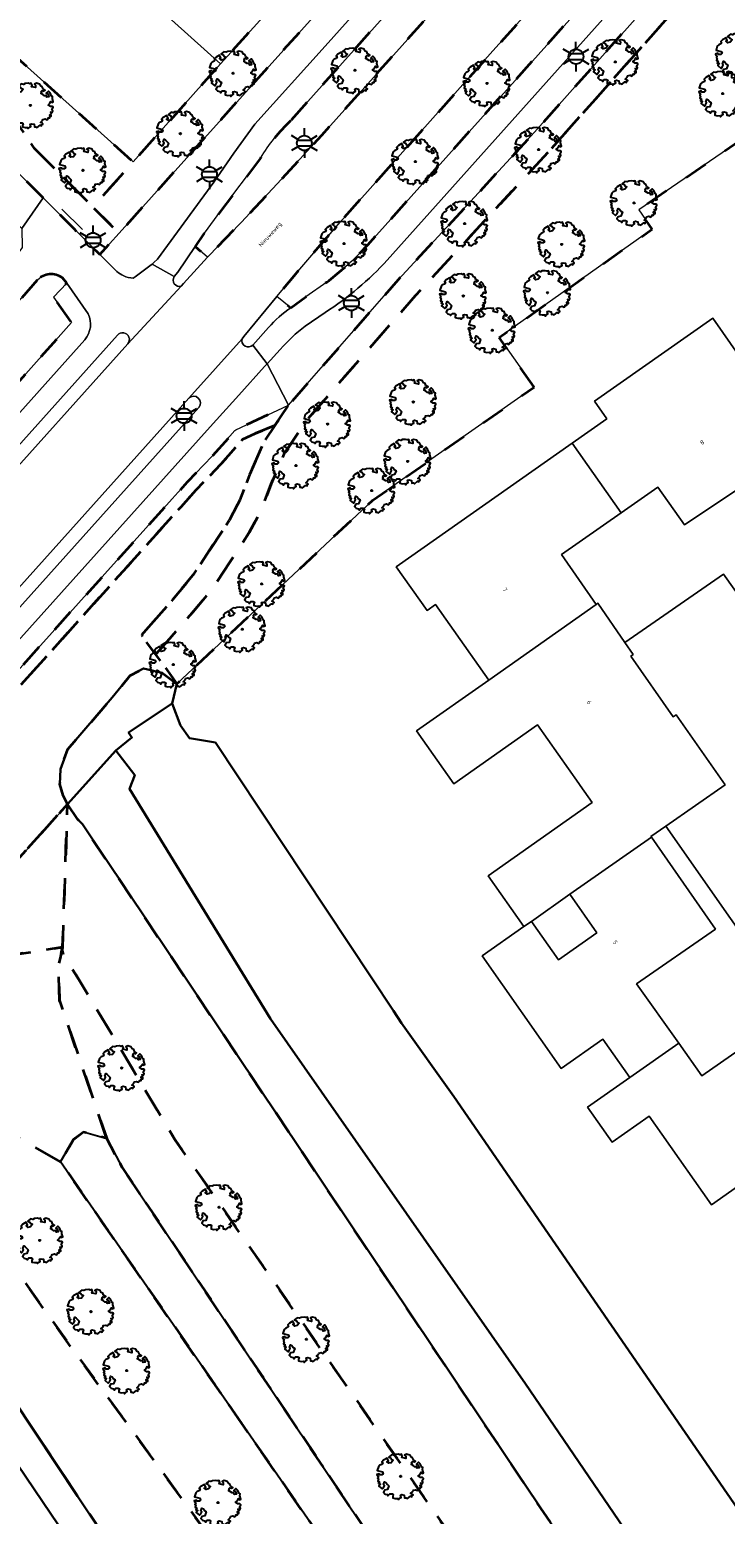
# Model space of a CAD drawing. Extents: x 105780 to 185197, y 477999 to 525027.
# Tile 306 of 562: x 107548 to 107607, y 479023 to 479149. Entities that reach past the tile are written whole.
import ezdxf
from ezdxf.enums import TextEntityAlignment as Align

# ---------------------------------------------------------------- set-up
doc = ezdxf.new("R2010")
doc.units = 0
doc.linetypes.add('XX-HIDDEN', pattern=[4, 2, -2])
for name, color, linetype, lineweight in [('B-GV-GR-BOOM-S', 252, 'Continuous', 25), ('B-GV-GR-MATERIAALGRENS-G', 252, 'XX-HIDDEN', 35), ('B-RO-IE-MEUBILAIR_WEGMEUBILAIR-S', 252, 'Continuous', 25), ('B-RO-IE-TERREINAFSCHEIDING_KUNSTMATIG_HEKWERK-G', 252, 'IE-TERREINAFSCHEIDING-KUNSTMATIG', 18), ('B-WE-GW-WATERGANG_SLOOT_INSTEEK-G', 252, 'Continuous', 30), ('B-XX-KG-KADASTRAAL_BEBOUWING-G', 252, 'Continuous', 20), ('B1-WE-GW-TALUD_KRUIN-G', 252, 'Continuous', 25), ('B1-WE-OG-BEBOUWING-T18', 7, 'Continuous', 18), ('B1-WE-OG-TERREIN_ERF-GV', 252, 'Continuous', 18), ('B1-WE-OG-TOPOGRAFIE-T18', 10, 'Continuous', 18), ('B1-WE-VH-VERHARDING_ASFALT-GV', 252, 'Continuous', 18), ('B1-WE-VH-VERHARDING_BETONSTRAATSTEEN-GV', 252, 'Continuous', 18), ('B1-WE-VH-VERHARDING_TEGEL-GV', 252, 'Continuous', 18)]:
    doc.layers.add(name, color=color, linetype=linetype, lineweight=lineweight)
doc.styles.add('NLCS-ISO', font='NLCS-ISO.ttf')
doc.styles.add('NLCS-ISO-M200-T18', font='NLCS-ISO.ttf', dxfattribs={"height": 0.36})
doc.linetypes.add('IE-TERREINAFSCHEIDING-KUNSTMATIG', pattern='A,4,[82,NLCS.SHX,S=0.75,R=90,X=0,Y=0],4,-2', length=10)

# ---------------------------------------------------------------- blocks, each defined once
blk = doc.blocks.new('B-SIE-WEG_LICHTMAST-SO')
at = {"ltscale": 0.1}
for p, q in [((0, 1.27), (0, 2.53)), ((-1.1, 0.63), (-2.19, 1.27)), ((1.1, 0.63), (2.19, 1.27)), ((-1.1, -0.63), (-2.19, -1.27)), ((0, -1.27), (0, -2.53)), ((1.1, -0.63), (2.19, -1.27))]:
    blk.add_line(p, q, dxfattribs=at)
at = {"flags": 128}
for points in [[(-1.16, 0.5), (1.16, 0.5)], [(-1.16, -0.5), (1.16, -0.5)]]:
    blk.add_lwpolyline(points, dxfattribs=at)
at = {"ltscale": 0.1}
blk.add_circle((0, 0), 1.27, dxfattribs=at)
at = {"style": 'NLCS-ISO'}
blk.add_attdef('TYPE', text='', height=1.8, dxfattribs=at).set_placement((0, 2.53), align=Align.BOTTOM_CENTER)
blk = doc.blocks.new('B-SGR-BOOM_06')
at = {"linetype": 'Continuous', "flags": 128}
blk.add_lwpolyline([(1.08, 1.41), (1.01, 1.58), (0.88, 1.63), (0.78, 1.81), (0.51, 1.88), (0.34, 1.81), (0.44, 1.71), (0.43, 1.52), (0.09, 1.59), (0.14, 1.73), (0.07, 1.88), (-0.06, 1.84), (-0.19, 1.88), (-0.46, 1.86), (-0.6, 1.79), (-0.78, 1.83), (-1.02, 1.64), (-0.85, 1.56), (-0.8, 1.46), (-0.63, 1.37), (-0.8, 1.16), (-1.02, 1.11), (-1.17, 1.24), (-1.05, 1.29), (-1.15, 1.54), (-1.45, 1.37), (-1.6, 1.21), (-1.52, 1.14), (-1.6, 1.01), (-1.77, 0.94), (-1.89, 0.82), (-2, 0.49), (-1.55, 0.37), (-1.48, 0.22), (-1.6, 0.12), (-1.8, 0.12), (-1.84, 0.22), (-2.04, 0.15), (-1.9, -0.07), (-1.97, -0.15), (-1.89, -0.22), (-1.95, -0.4), (-1.81, -0.47), (-1.89, -0.62), (-1.77, -0.64), (-1.72, -0.68), (-1.85, -0.84), (-1.57, -1.07), (-1.47, -0.97), (-1.38, -0.79), (-1.45, -0.7), (-1.37, -0.47), (-1.25, -0.54), (-1.12, -0.7), (-1, -0.8), (-1.12, -1.12), (-1.37, -1.17), (-1.47, -1.36), (-1.33, -1.51), (-1.13, -1.56), (-1.11, -1.61), (-1.08, -1.66), (-0.93, -1.49), (-0.73, -1.49), (-0.63, -1.56), (-0.68, -1.71), (-0.68, -1.84), (-0.46, -1.89), (-0.24, -1.88), (-0.19, -1.98), (-0.09, -1.86), (0.04, -1.79), (-0.02, -1.6), (0.11, -1.56), (0.31, -1.61), (0.34, -1.84), (0.46, -1.83), (0.58, -1.89), (0.83, -1.69), (0.95, -1.74), (0.93, -1.66), (1.06, -1.59), (0.96, -1.49), (0.85, -1.46), (1.03, -1.29), (1.05, -1.19), (1.26, -1.14), (1.42, -1.22), (1.51, -1.12), (1.51, -1.05), (1.65, -1.05), (1.65, -0.95), (1.78, -0.91), (1.78, -0.82), (1.63, -0.82), (1.82, -0.64), (1.7, -0.57), (1.85, -0.62), (1.9, -0.5), (1.82, -0.37), (1.93, -0.18), (1.87, -0.1), (1.7, -0.1), (1.5, 0.03), (1.63, 0.12), (1.75, 0.34), (1.82, 0.24), (1.95, 0.29), (1.87, 0.57), (1.88, 0.75), (1.8, 0.79), (1.67, 1.06), (1.53, 1.21), (1.35, 1.04), (1.47, 0.97), (1.57, 0.72), (1.41, 0.69), (1.33, 0.85), (1.2, 0.82), (1.06, 0.92), (0.9, 1.01), (0.98, 1.07), (0.93, 1.17), (1.01, 1.27), (1.15, 1.22), (1.26, 1.29)], close=True, dxfattribs=at)
blk.add_circle((0, 0), 0.06)
at = {"style": 'NLCS-ISO'}
blk.add_attdef('SOORT', text='', height=0.3, dxfattribs=at).set_placement((0, -0.36), align=Align.TOP_CENTER)

msp = doc.modelspace()

# ---------------------------------------------------------------- linework, layer by layer
at = {"layer": 'B-GV-GR-MATERIAALGRENS-G', "flags": 128}
for points in [[(107627.711, 479205.451), (107602.95, 479177.653), (107572.298, 479143.459), (107570.34, 479141.259)], [(107637.823, 479198.669), (107635.569, 479200.767), (107632.586, 479197.436), (107616.252, 479179.196), (107604.17, 479165.722), (107587.348, 479146.955), (107579.896, 479138.616), (107574.553, 479132.635), (107570.616, 479128.047), (107569.18, 479126.299), (107570.364, 479125.35), (107571.648, 479126.264), (107573.433, 479127.536)], [(107576.217, 479129.97), (107576.915, 479130.69), (107604.691, 479161.74), (107637.823, 479198.669)], [(107567.786, 479138.097), (107564.422, 479133.597), (107563.005, 479131.702), (107562.221, 479130.551), (107563.273, 479129.651), (107566.141, 479132.617), (107569.578, 479136.29), (107572.993, 479140.037), (107590.827, 479159.966), (107605.537, 479176.349)], [(107548.773, 479127.691), (107532.919, 479109.552), (107536.1, 479106.586), (107551.706, 479124.087), (107550.166, 479126.256), (107551.294, 479127.453)], [(107551.294, 479127.453), (107550.926, 479127.881)], [(107569.015, 479115.333), (107570.172, 479117.042), (107565.674, 479114.962), (107565.607, 479114.886), (107563.678, 479112.695), (107561.539, 479110.482), (107560.275, 479109.067), (107529.337, 479074.652), (107527.584, 479072.565), (107514.624, 479055.789), (107513.783, 479054.651), (107511.315, 479050.349)], [(107551.353, 479083.075), (107550.997, 479083.82), (107550.71, 479084.788), (107550.758, 479086.047), (107551.376, 479087.752), (107555.156, 479092.162), (107556.681, 479094.033), (107557.824, 479094.639), (107559.403, 479094.253), (107560.655, 479093.318), (107558.877, 479095.832), (107557.649, 479097.471), (107557.836, 479097.677), (107560.285, 479100.466), (107562.167, 479102.733), (107565.106, 479107.22), (107566.045, 479108.981), (107566.847, 479111.11), (107568.124, 479114.016), (107569.015, 479115.333), (107567.328, 479114.625), (107566.285, 479114.143), (107564.413, 479112.017), (107562.271, 479109.8), (107561.02, 479108.4), (107530.092, 479073.996), (107528.363, 479071.937), (107515.422, 479055.186), (107514.621, 479054.102), (107512.182, 479049.851)], [(107512.182, 479049.851), (107514.621, 479054.102), (107515.422, 479055.186), (107528.363, 479071.937), (107530.092, 479073.996), (107561.02, 479108.4), (107562.271, 479109.8), (107564.413, 479112.017), (107566.285, 479114.143), (107567.328, 479114.625), (107569.015, 479115.333)], [(107511.255, 479047.412), (107511.117, 479046.228), (107512.68, 479047), (107517.786, 479045.569), (107523.188, 479051.272), (107526.507, 479054.403), (107526.008, 479054.823), (107551.353, 479083.075)]]:
    msp.add_lwpolyline(points, dxfattribs=at)
for points in [[(107586.791, 479166.293), (107599.567, 479180.587), (107597.528, 479182.747), (107565.281, 479147.119), (107564.376, 479146.119), (107556.937, 479137.758), (107553.517, 479133.92), (107555.751, 479131.696)], [(107592.596, 479138.944), (107603.721, 479151.476), (107614.661, 479163.484), (107612.406, 479163.978), (107602.234, 479152.813), (107591.114, 479140.287), (107579.503, 479127.734), (107570.172, 479117.042), (107569.015, 479115.333), (107568.124, 479114.016), (107566.847, 479111.11), (107566.045, 479108.981), (107565.106, 479107.22), (107562.167, 479102.733), (107560.285, 479100.466), (107557.836, 479097.677), (107557.649, 479097.471), (107558.877, 479095.832), (107561.806, 479099.167), (107563.774, 479101.538), (107566.832, 479106.206), (107567.871, 479108.155), (107568.704, 479110.365), (107569.87, 479113.026), (107571.745, 479115.8), (107580.991, 479126.398)], [(107591.072, 479118.584), (107588.11, 479122.818), (107601.127, 479132.05), (107599.99, 479133.696), (107626.848, 479152.072), (107641.192, 479131.44), (107641.416, 479131.594), (107651.401, 479129.569), (107650.085, 479123.824), (107658.105, 479122.336), (107658.223, 479122.309), (107657.681, 479129.811), (107657.537, 479131.006), (107656.223, 479141.942), (107655.63, 479147.529), (107655.173, 479153.487), (107647.777, 479155.644), (107623.076, 479161.639), (107614.661, 479163.484), (107603.721, 479151.476), (107592.596, 479138.944), (107580.991, 479126.398), (107571.745, 479115.8), (107569.87, 479113.026), (107568.704, 479110.365), (107567.871, 479108.155), (107566.832, 479106.206), (107563.774, 479101.538), (107561.806, 479099.167), (107558.877, 479095.832), (107560.655, 479093.318), (107577.347, 479108.949)], [(107537.51, 479161.866), (107533.778, 479161.888), (107533.244, 479161.294), (107548.538, 479138.911), (107553.517, 479133.92), (107556.937, 479137.758), (107540.862, 479152.179), (107544.156, 479155.857)], [(107533.244, 479161.294), (107530.747, 479158.515), (107542.906, 479141.096), (107549.293, 479134.694), (107551.888, 479132.093), (107553.93, 479130.046), (107554.111, 479129.868), (107555.751, 479131.696), (107553.517, 479133.92), (107548.538, 479138.911)], [(107546.261, 479070.182), (107550.933, 479070.889), (107551.353, 479083.075), (107526.008, 479054.823), (107526.507, 479054.403), (107528.335, 479056.128), (107530.075, 479057.254), (107530.937, 479057.371), (107534.821, 479060.333), (107535.711, 479062.565)], [(107693.216, 478872.768), (107672.464, 478903.182), (107670.188, 478906.517), (107648.75, 478937.565), (107637.227, 478955.009), (107607.153, 479000), (107589.969, 479025.638), (107552.622, 479081.359), (107552.236, 479081.778), (107551.353, 479083.075), (107550.933, 479070.889), (107550.922, 479070.608), (107551.02, 479070.225), (107552.326, 479068.147), (107560.483, 479054.533), (107598.458, 479000), (107609.276, 478984.443), (107631.134, 478951.267), (107644.758, 478931.672), (107661.583, 478906.974), (107668.005, 478897.767), (107676.879, 478885.046), (107692.759, 478861.184), (107708.417, 478838.203), (107721.883, 478818.015), (107736.75, 478796.734), (107750.755, 478776.411), (107761.37, 478759.901), (107778.366, 478734.548), (107789.855, 478718.013), (107801.911, 478700.397), (107812.375, 478685.209), (107822.021, 478670.604), (107832.354, 478655.951), (107837.634, 478661.222), (107830.953, 478670.877), (107809.542, 478702.223), (107792.531, 478727.235), (107771.652, 478757.364), (107760.563, 478773.863), (107748.736, 478791.185), (107737.706, 478807.143), (107726.36, 478824.015), (107714.942, 478840.17)], [(107550.677, 479066.36), (107550.624, 479068.493), (107550.541, 479069.059), (107550.573, 479069.423), (107550.737, 479069.963), (107550.933, 479070.889), (107546.261, 479070.182), (107535.711, 479062.565), (107534.821, 479060.333), (107538.364, 479058.56), (107540.536, 479057.915), (107542.266, 479057.298), (107543.847, 479056.569), (107550.76, 479052.612), (107551.86, 479054.513), (107552.721, 479055.166), (107554.69, 479054.615)], [(107676.879, 478885.046), (107668.005, 478897.767), (107661.583, 478906.974), (107644.758, 478931.672), (107631.134, 478951.267), (107609.276, 478984.443), (107598.458, 479000), (107560.483, 479054.533), (107552.326, 479068.147), (107551.02, 479070.225), (107550.922, 479070.608), (107550.933, 479070.889), (107550.737, 479069.963), (107550.573, 479069.423), (107550.541, 479069.059), (107550.624, 479068.493), (107550.677, 479066.36), (107554.69, 479054.615), (107556.005, 479052.137), (107587.971, 479004.507), (107591.086, 479000), (107625.854, 478949.687), (107640.626, 478927.636), (107654.034, 478907.742), (107663.158, 478894.441), (107666.681, 478889.305), (107678.769, 478871.092), (107690.87, 478853.308), (107719.832, 478811.088), (107738.034, 478785.269), (107763.796, 478746.043), (107788.276, 478710.151), (107826.549, 478654.489), (107832.354, 478655.951), (107822.021, 478670.604), (107812.375, 478685.209), (107801.911, 478700.397), (107789.855, 478718.013), (107778.366, 478734.548), (107761.37, 478759.901), (107750.755, 478776.411), (107736.75, 478796.734), (107721.883, 478818.015), (107708.417, 478838.203), (107692.759, 478861.184)], [(107646.7, 478893.799), (107646.65, 478893.867), (107642.747, 478899.149), (107626.448, 478922.868), (107613.566, 478940.928), (107603.415, 478956.823), (107580.226, 478997.697), (107578.546, 479000), (107551.793, 479036.663), (107536.022, 479058.741), (107534.821, 479060.333), (107530.937, 479057.371), (107531.556, 479057.286), (107532.495, 479056.931), (107533.089, 479056.442), (107533.532, 479055.816), (107533.986, 479054.33), (107534.867, 479049.784), (107535.112, 479048.281), (107544.856, 479035.193), (107552.215, 479024.157), (107565.306, 479004.525), (107568.444, 479000), (107581.026, 478981.859), (107594.673, 478961.379), (107633.439, 478904.736), (107660.307, 478864.423), (107678.032, 478838.139), (107713.94, 478785.654), (107741.044, 478745.377), (107764.379, 478711.626), (107793.071, 478669.259), (107804.796, 478652.572), (107811.33, 478642.724), (107813.626, 478635.185), (107819.39, 478643.316), (107817.773, 478644.893), (107807.838, 478656.146), (107795.78, 478674.221), (107765.212, 478718.285), (107706.384, 478804.357), (107689.033, 478830.227), (107688.288, 478831.179)], [(107686.373, 478854.6), (107664.886, 478886.448), (107655.534, 478899.999), (107641.657, 478920.107), (107597.311, 478985.39), (107587.194, 479000), (107550.76, 479052.612), (107543.847, 479056.569), (107542.266, 479057.298), (107540.536, 479057.915), (107538.364, 479058.56), (107534.821, 479060.333), (107536.022, 479058.741), (107551.793, 479036.663), (107578.546, 479000), (107580.226, 478997.697), (107603.415, 478956.823), (107613.566, 478940.928), (107626.448, 478922.868), (107642.747, 478899.149), (107646.65, 478893.867), (107646.7, 478893.799), (107688.288, 478831.179), (107689.033, 478830.227), (107706.384, 478804.357), (107765.212, 478718.285), (107795.78, 478674.221), (107807.838, 478656.146), (107817.773, 478644.893), (107819.39, 478643.316), (107823.939, 478652.987), (107806.811, 478678.657), (107776.011, 478722.22), (107757.409, 478749.615), (107734.052, 478784.3), (107709.314, 478820.367)], [(107678.769, 478871.092), (107666.681, 478889.305), (107663.158, 478894.441), (107654.034, 478907.742), (107640.626, 478927.636), (107625.854, 478949.687), (107591.086, 479000), (107587.971, 479004.507), (107556.005, 479052.137), (107554.69, 479054.615), (107552.721, 479055.166), (107551.86, 479054.513), (107550.76, 479052.612), (107587.194, 479000), (107597.311, 478985.39), (107641.657, 478920.107), (107655.534, 478899.999), (107664.886, 478886.448), (107686.373, 478854.6), (107709.314, 478820.367), (107734.052, 478784.3), (107757.409, 478749.615), (107776.011, 478722.22), (107806.811, 478678.657), (107823.939, 478652.987), (107824.222, 478652.767), (107824.573, 478652.693), (107825.762, 478653.386), (107826.485, 478654.218), (107826.549, 478654.489), (107788.276, 478710.151), (107763.796, 478746.043), (107738.034, 478785.269), (107719.832, 478811.088), (107690.87, 478853.308)]]:
    msp.add_lwpolyline(points, close=True, dxfattribs=at)
for points in [[(107570.34, 479141.259, 0.0678563), (107567.786, 479138.097)], [(107573.433, 479127.536, 0.034495), (107576.217, 479129.97)], [(107550.926, 479127.881, 0.3873421), (107548.773, 479127.691)]]:
    msp.add_lwpolyline(points, format="xyb", dxfattribs=at)
at = {"layer": 'B-RO-IE-TERREINAFSCHEIDING_KUNSTMATIG_HEKWERK-G', "flags": 128}
for points in [[(107552.621, 479132.004), (107550.874, 479133.744)], [(107529.812, 479047.219), (107528.737, 479052.526), (107526.008, 479054.823), (107555.46, 479087.653)]]:
    msp.add_lwpolyline(points, dxfattribs=at)
at = {"layer": 'B-WE-GW-WATERGANG_SLOOT_INSTEEK-G', "flags": 128}
msp.add_lwpolyline([(107560.259, 479091.639), (107560.655, 479093.318), (107559.403, 479094.253), (107557.824, 479094.639), (107556.681, 479094.033), (107555.156, 479092.162), (107551.376, 479087.752), (107550.758, 479086.047), (107550.71, 479084.788), (107550.997, 479083.82), (107551.353, 479083.075), (107555.46, 479087.653), (107556.842, 479088.763), (107556.559, 479089.19)], close=True, dxfattribs=at)
for points in [[(107616.174, 479011.796), (107584.238, 479058.171), (107579.802, 479064.428), (107579.1, 479065.486), (107563.953, 479088.316), (107561.74, 479088.691), (107560.983, 479089.779), (107560.259, 479091.639), (107556.559, 479089.19), (107556.842, 479088.763), (107555.46, 479087.653), (107557.078, 479085.556), (107556.641, 479084.371), (107568.645, 479064.798), (107590.337, 479033.709), (107593.997, 479028.34), (107613.319, 479000)], [(107721.273, 478841.53), (107709.119, 478859.337), (107697.273, 478876.553), (107685.331, 478894.71), (107674.061, 478910.563), (107653.295, 478941.432), (107613.319, 479000), (107593.997, 479028.34), (107590.337, 479033.709), (107568.645, 479064.798), (107556.641, 479084.371), (107557.078, 479085.556), (107555.46, 479087.653), (107551.353, 479083.075), (107552.236, 479081.778), (107552.622, 479081.359), (107589.969, 479025.638), (107607.153, 479000), (107637.227, 478955.009), (107648.75, 478937.565), (107670.188, 478906.517), (107672.464, 478903.182), (107693.216, 478872.768), (107714.942, 478840.17)], [(107565.306, 479004.525), (107552.215, 479024.157), (107544.856, 479035.193), (107535.112, 479048.281), (107534.867, 479049.784), (107533.986, 479054.33), (107533.532, 479055.816), (107533.089, 479056.442), (107532.495, 479056.931), (107531.556, 479057.286), (107530.937, 479057.371), (107530.075, 479057.254), (107528.335, 479056.128), (107526.507, 479054.403), (107528.737, 479052.526), (107529.812, 479047.219), (107530.792, 479047.421), (107532.8, 479047.169), (107533.528, 479046.885), (107549.946, 479022.644), (107565.281, 479000)], [(107565.281, 479000), (107549.946, 479022.644), (107533.528, 479046.885), (107532.8, 479047.169), (107530.792, 479047.421), (107529.812, 479047.219), (107529.076, 479047.067), (107527.269, 479046.501), (107525.71, 479045.885), (107524.297, 479044.965), (107523.127, 479043.878), (107522.073, 479042.784), (107521.415, 479041.802), (107520.897, 479040.867), (107520.839, 479040.035), (107521.232, 479039.021), (107521.889, 479038.138), (107522.732, 479036.695), (107522.768, 479036.516), (107522.737, 479036.372), (107522.51, 479036.146), (107532.499, 479021.193)]]:
    msp.add_lwpolyline(points, dxfattribs=at)
at = {"layer": 'B-XX-KG-KADASTRAAL_BEBOUWING-G', "flags": 128}
for points in [[(107610.165, 479118.936), (107606.286, 479124.454), (107596.232, 479117.385), (107597.278, 479115.898), (107594.329, 479113.823), (107598.501, 479107.887), (107601.612, 479110.059), (107603.883, 479106.854), (107608.852, 479110.172), (107610.499, 479107.83), (107615.476, 479111.364)], [(107598.501, 479107.887), (107594.329, 479113.823), (107579.343, 479103.285), (107581.961, 479099.563), (107582.697, 479100.081), (107587.231, 479093.635), (107596.351, 479100.091), (107593.396, 479104.322)], [(107599.319, 479095.668), (107599.519, 479095.809), (107598.808, 479096.844), (107596.504, 479100.198), (107596.351, 479100.091), (107587.231, 479093.635), (107581.079, 479089.311), (107584.243, 479084.812), (107591.377, 479089.826), (107594.88, 479084.845), (107595.01, 479084.66), (107596.033, 479083.206), (107587.17, 479076.974), (107590.215, 479072.644), (107590.858, 479073.096), (107594.13, 479075.397), (107601.058, 479080.27), (107601.026, 479080.315), (107602.285, 479081.196), (107607.344, 479084.734), (107603.183, 479090.683), (107602.929, 479090.506)], [(107601.058, 479080.27), (107594.13, 479075.397), (107596.43, 479072.109), (107593.152, 479069.817), (107590.858, 479073.096), (107590.215, 479072.644), (107586.647, 479070.149), (107593.379, 479060.568), (107596.942, 479063.071), (107599.235, 479059.793), (107603.408, 479062.712), (107599.807, 479067.767), (107606.534, 479072.44)], [(107617.967, 479058.821), (107614.953, 479063.111), (107613.294, 479065.472), (107605.354, 479059.93), (107603.408, 479062.712), (107599.235, 479059.793), (107595.62, 479057.263), (107597.714, 479054.284), (107600.883, 479056.513), (107601.958, 479054.984), (107606.194, 479048.96), (107608.885, 479050.854), (107618.734, 479057.729)]]:
    msp.add_lwpolyline(points, close=True, dxfattribs=at)
at = {"layer": 'B1-WE-GW-TALUD_KRUIN-G', "flags": 128}
for points in [[(107550.76, 479052.612), (107551.86, 479054.513), (107552.721, 479055.166), (107554.69, 479054.615)], [(107554.69, 479054.615), (107556.005, 479052.137), (107587.971, 479004.507), (107591.086, 479000), (107625.854, 478949.687), (107640.626, 478927.636), (107654.034, 478907.742), (107663.158, 478894.441), (107666.681, 478889.305), (107678.769, 478871.092), (107690.87, 478853.308), (107719.832, 478811.088), (107738.034, 478785.269), (107763.796, 478746.043), (107788.276, 478710.151), (107826.549, 478654.489)], [(107823.939, 478652.987), (107806.811, 478678.657), (107776.011, 478722.22), (107757.409, 478749.615), (107734.052, 478784.3), (107709.314, 478820.367), (107686.373, 478854.6), (107664.886, 478886.448), (107655.534, 478899.999), (107641.657, 478920.107), (107597.311, 478985.39), (107587.194, 479000), (107550.76, 479052.612)]]:
    msp.add_lwpolyline(points, dxfattribs=at)
at = {"layer": 'B1-WE-OG-TERREIN_ERF-GV', "flags": 128}
for points in [[(107597.528, 479182.747), (107595.892, 479184.267), (107581.639, 479183.419), (107587.182, 479178.384), (107562.408, 479151.109), (107557.913, 479155.191), (107556.317, 479153.386), (107564.376, 479146.119), (107565.281, 479147.119)], [(107602.285, 479081.196), (107601.026, 479080.315), (107601.058, 479080.27), (107606.534, 479072.44), (107599.807, 479067.767), (107603.408, 479062.712), (107605.354, 479059.93), (107613.294, 479065.472)], [(107594.13, 479075.397), (107590.858, 479073.096), (107593.152, 479069.817), (107596.43, 479072.109)]]:
    msp.add_lwpolyline(points, close=True, dxfattribs=at)
for points in [[(107540.862, 479152.179), (107556.937, 479137.758), (107564.376, 479146.119), (107556.317, 479153.386)], [(107626.848, 479152.072), (107599.99, 479133.696), (107601.127, 479132.05), (107588.11, 479122.818), (107591.072, 479118.584), (107577.347, 479108.949), (107560.655, 479093.318), (107560.259, 479091.639), (107560.983, 479089.779), (107561.74, 479088.691), (107563.953, 479088.316), (107579.1, 479065.486), (107579.802, 479064.428), (107584.238, 479058.171), (107616.174, 479011.796)], [(107608.885, 479050.854), (107606.194, 479048.96), (107601.958, 479054.984), (107600.883, 479056.513), (107597.714, 479054.284), (107595.62, 479057.263), (107599.235, 479059.793), (107596.942, 479063.071), (107593.379, 479060.568), (107586.647, 479070.149), (107590.215, 479072.644), (107587.17, 479076.974), (107596.033, 479083.206), (107595.01, 479084.66), (107594.88, 479084.845), (107591.377, 479089.826), (107584.243, 479084.812), (107581.079, 479089.311), (107587.231, 479093.635), (107582.697, 479100.081), (107581.961, 479099.563), (107579.343, 479103.285), (107594.329, 479113.823), (107597.278, 479115.898), (107596.232, 479117.385), (107606.286, 479124.454), (107610.165, 479118.936)], [(107608.852, 479110.172), (107603.883, 479106.854), (107601.612, 479110.059), (107598.501, 479107.887), (107593.396, 479104.322), (107596.351, 479100.091), (107596.504, 479100.198), (107598.808, 479096.844), (107607.208, 479102.674), (107612.374, 479095.396)]]:
    msp.add_lwpolyline(points, dxfattribs=at)
at = {"layer": 'B1-WE-VH-VERHARDING_ASFALT-GV', "flags": 128}
for points in [[(107574.553, 479132.635), (107579.896, 479138.616), (107587.348, 479146.955), (107604.17, 479165.722), (107616.252, 479179.196), (107632.586, 479197.436), (107627.967, 479201.559), (107605.537, 479176.349), (107590.827, 479159.966), (107572.993, 479140.037), (107569.578, 479136.29), (107566.141, 479132.617), (107563.273, 479129.651), (107561.236, 479127.407), (107561.042, 479127.197), (107556.492, 479122.279), (107520.271, 479081.912), (107519.238, 479080.789), (107518.186, 479079.768), (107499.526, 479061.563), (107499.162, 479061.202), (107502.211, 479058.54), (107504.144, 479060.725)], [(107505.999, 479059.052), (107504.058, 479056.895), (107507.606, 479054.246), (107509.874, 479057.228), (107522.635, 479073.719), (107524.885, 479076.591), (107525.28, 479077.046), (107561.686, 479117.636), (107566.219, 479122.712), (107566.379, 479122.891), (107569.18, 479126.299), (107570.616, 479128.047), (107574.553, 479132.635)]]:
    msp.add_lwpolyline(points, dxfattribs=at)
at = {"layer": 'B1-WE-VH-VERHARDING_BETONSTRAATSTEEN-GV', "flags": 128}
for points in [[(107563.273, 479129.651), (107562.221, 479130.551), (107560.74, 479128.375), (107560.441, 479128)], [(107561.042, 479127.197), (107561.236, 479127.407), (107563.273, 479129.651)], [(107570.364, 479125.35), (107569.18, 479126.299), (107566.379, 479122.891), (107566.219, 479122.712)], [(107567.144, 479122.173), (107568.464, 479123.668)], [(107555.605, 479123.008), (107518.962, 479082.121), (107518.237, 479081.39), (107498.757, 479062.361)], [(107499.526, 479061.563), (107518.186, 479079.768), (107519.238, 479080.789), (107520.271, 479081.912), (107556.492, 479122.279)], [(107561.686, 479117.636), (107525.28, 479077.046), (107524.885, 479076.591), (107522.635, 479073.719), (107509.874, 479057.228), (107507.606, 479054.246)], [(107508.491, 479053.541), (107524.679, 479074.517), (107525.653, 479075.734), (107527.049, 479077.325), (107562.523, 479116.858)], [(107612.374, 479095.396), (107607.208, 479102.674), (107598.808, 479096.844), (107599.519, 479095.809), (107599.319, 479095.668), (107602.929, 479090.506), (107603.183, 479090.683), (107607.344, 479084.734), (107602.285, 479081.196), (107613.294, 479065.472)]]:
    msp.add_lwpolyline(points, dxfattribs=at)
at = {"layer": 'B1-WE-VH-VERHARDING_BETONSTRAATSTEEN-GV'}
for points in [[(107560.441, 479128, 0.7379869), (107561.042, 479127.197)], [(107568.464, 479123.668, -0.058057), (107570.364, 479125.35)], [(107556.492, 479122.279, 1.0013464), (107555.605, 479123.008)], [(107566.219, 479122.712, 0.7814834), (107567.144, 479122.173)], [(107562.523, 479116.858, 0.9826406), (107561.686, 479117.636)]]:
    msp.add_lwpolyline(points, format="xyb", dxfattribs=at)
at = {"layer": 'B1-WE-VH-VERHARDING_TEGEL-GV', "flags": 128}
for points in [[(107626.734, 479208.025), (107625.366, 479209.382), (107609.074, 479191.23), (107601.24, 479182.45), (107599.567, 479180.587), (107586.791, 479166.293), (107555.751, 479131.696), (107554.111, 479129.868), (107554.94, 479129.048), (107555.56, 479128.435)], [(107626.743, 479207.368), (107600.642, 479178.185), (107573.288, 479147.623), (107567.296, 479140.966), (107565.525, 479138.521), (107563.807, 479136.041), (107559.002, 479129.471), (107558.695, 479129.191), (107558.564, 479129.071), (107558.558, 479129.066), (107560.441, 479128), (107560.74, 479128.375), (107562.221, 479130.551), (107563.005, 479131.702), (107564.422, 479133.597), (107567.786, 479138.097)], [(107638.273, 479203.747), (107635.569, 479200.767), (107637.823, 479198.669), (107604.691, 479161.74), (107576.915, 479130.69), (107576.217, 479129.97)], [(107578.581, 479129.411), (107613.858, 479168.867), (107642.067, 479200.451), (107640.518, 479201.785), (107638.273, 479203.747)], [(107612.406, 479163.978), (107614.542, 479166.116), (107628.563, 479181.765), (107643.254, 479198.161), (107642.067, 479200.451), (107613.858, 479168.867), (107578.581, 479129.411)], [(107556.939, 479127.867), (107557.112, 479127.992), (107558.376, 479128.91), (107558.558, 479129.066), (107558.564, 479129.071), (107558.695, 479129.191), (107559.002, 479129.471), (107563.807, 479136.041), (107565.525, 479138.521), (107567.296, 479140.966), (107573.288, 479147.623), (107600.642, 479178.185)], [(107570.34, 479141.259), (107572.298, 479143.459), (107602.95, 479177.653)], [(107569.471, 479121.805), (107568.345, 479120.572), (107570.172, 479117.042), (107579.503, 479127.734), (107591.114, 479140.287), (107602.234, 479152.813), (107612.406, 479163.978)], [(107555.56, 479128.435), (107554.94, 479129.048), (107554.111, 479129.868), (107553.93, 479130.046), (107551.888, 479132.093), (107549.293, 479134.694), (107547.476, 479132.104), (107547.499, 479130.484), (107547.308, 479130.189), (107534.864, 479115.903)], [(107560.441, 479128), (107558.558, 479129.066), (107558.376, 479128.91), (107557.112, 479127.992), (107556.939, 479127.867)], [(107552.828, 479122.623), (107537.389, 479105.382), (107536.1, 479106.586), (107532.919, 479109.552), (107548.773, 479127.691)], [(107553.122, 479124.829), (107551.294, 479127.453), (107550.166, 479126.256), (107551.706, 479124.087), (107536.1, 479106.586), (107537.389, 479105.382), (107552.828, 479122.623)], [(107550.926, 479127.881), (107551.294, 479127.453)], [(107551.294, 479127.453), (107553.122, 479124.829)], [(107573.433, 479127.536), (107571.648, 479126.264), (107570.364, 479125.35)], [(107556.492, 479122.279), (107561.042, 479127.197)], [(107573.301, 479124.953), (107571.577, 479123.772)], [(107571.577, 479123.772), (107573.301, 479124.953)], [(107568.464, 479123.668), (107567.144, 479122.173), (107568.345, 479120.572), (107569.471, 479121.805)], [(107498.757, 479062.361), (107518.237, 479081.39), (107518.962, 479082.121), (107555.605, 479123.008)], [(107566.219, 479122.712), (107561.686, 479117.636)], [(107563.503, 479115.204), (107565.938, 479117.906), (107568.13, 479120.333), (107568.345, 479120.572), (107567.144, 479122.173)], [(107562.523, 479116.858), (107527.049, 479077.325), (107525.653, 479075.734), (107524.679, 479074.517), (107508.491, 479053.541), (107509.781, 479051.833), (107510.607, 479053.189), (107512.391, 479055.647), (107527.035, 479074.551), (107527.753, 479075.383), (107563.503, 479115.204)]]:
    msp.add_lwpolyline(points, dxfattribs=at)
for points in [[(107521.199, 479172.193), (107502.047, 479199.546), (107501.703, 479200.023), (107500.185, 479202.128), (107500.101, 479202.244), (107497.992, 479205.564), (107495.464, 479203.689), (107517.963, 479171.245), (107540.265, 479139.301), (107547.476, 479132.104), (107549.293, 479134.694), (107542.906, 479141.096), (107530.747, 479158.515), (107529.856, 479159.791)], [(107560.275, 479109.067), (107561.539, 479110.482), (107563.678, 479112.695), (107565.607, 479114.886), (107565.674, 479114.962), (107570.172, 479117.042), (107568.345, 479120.572), (107568.13, 479120.333), (107565.938, 479117.906), (107563.503, 479115.204), (107527.753, 479075.383), (107527.035, 479074.551), (107512.391, 479055.647), (107510.607, 479053.189), (107509.781, 479051.833), (107511.315, 479050.349), (107513.783, 479054.651), (107514.624, 479055.789), (107527.584, 479072.565), (107529.337, 479074.652)]]:
    msp.add_lwpolyline(points, close=True, dxfattribs=at)
at = {"layer": 'B1-WE-VH-VERHARDING_TEGEL-GV'}
for points in [[(107567.786, 479138.097, -0.0678563), (107570.34, 479141.259)], [(107576.217, 479129.97, -0.034495), (107573.433, 479127.536)], [(107578.581, 479129.411, -0.0640731), (107573.301, 479124.953)], [(107573.301, 479124.953, 0.0640731), (107578.581, 479129.411)], [(107548.773, 479127.691, -0.3873421), (107550.926, 479127.881)], [(107555.56, 479128.435, 0.0765162), (107556.137, 479128.059)], [(107556.137, 479128.059, -0.0765162), (107555.56, 479128.435)], [(107556.137, 479128.059, 0.0923496), (107556.939, 479127.867)], [(107556.939, 479127.867, -0.0923496), (107556.137, 479128.059)], [(107561.042, 479127.197, -0.7379869), (107560.441, 479128)], [(107570.364, 479125.35, 0.058057), (107568.464, 479123.668)], [(107552.828, 479122.623, 0.2937229), (107553.122, 479124.829)], [(107553.122, 479124.829, -0.2937229), (107552.828, 479122.623)], [(107571.577, 479123.772, 0.050822), (107569.471, 479121.805)], [(107569.471, 479121.805, -0.050822), (107571.577, 479123.772)], [(107555.605, 479123.008, -1.0013464), (107556.492, 479122.279)], [(107567.144, 479122.173, -0.7814834), (107566.219, 479122.712)], [(107561.686, 479117.636, -0.9826406), (107562.523, 479116.858)]]:
    msp.add_lwpolyline(points, format="xyb", dxfattribs=at)

# ---------------------------------------------------------------- block references
at = {"layer": 'B-GV-GR-BOOM-S', "linetype": 'Continuous', "lineweight": 0}
for p in [(107597.984, 479146.28), (107608.565, 479146.801), (107565.453, 479145.32), (107575.823, 479145.567), (107587.075, 479144.449), (107607.144, 479143.587), (107548.196, 479142.578), (107560.961, 479140.167), (107591.46, 479138.816), (107552.667, 479137.049), (107580.977, 479137.794), (107599.591, 479134.272), (107585.169, 479132.518), (107574.898, 479130.811), (107593.436, 479130.742), (107585.05, 479126.344), (107592.218, 479126.62), (107587.514, 479123.435), (107580.793, 479117.32), (107573.489, 479115.439), (107570.794, 479111.909), (107580.325, 479112.255), (107577.26, 479109.779), (107567.895, 479101.833), (107566.225, 479097.971), (107560.351, 479094.964), (107555.979, 479060.608), (107564.257, 479048.754), (107548.998, 479045.928), (107553.347, 479039.859), (107571.699, 479037.516), (107556.399, 479034.843), (107579.718, 479025.839), (107564.169, 479023.601)]:
    msp.add_blockref('B-SGR-BOOM_06', p, dxfattribs=at)
at = {"layer": 'B-RO-IE-MEUBILAIR_WEGMEUBILAIR-S', "xscale": 0.5, "yscale": 0.5, "zscale": 0.5}
for p in [(107594.643, 479146.735), (107571.517, 479139.371), (107563.439, 479136.711), (107553.532, 479131.097), (107575.522, 479125.742), (107561.28, 479116.14)]:
    msp.add_blockref('B-SIE-WEG_LICHTMAST-SO', p, dxfattribs=at)

# ---------------------------------------------------------------- texts
at = {"layer": 'B1-WE-OG-BEBOUWING-T18', "style": 'NLCS-ISO-M200-T18'}
for s, rotation, p in [('8', 34.7, (107605.381, 479113.884)), ('7', 304.7, (107588.612, 479101.342)), ('6', 306.6, (107595.765, 479091.75)), ('5', 304.6, (107597.984, 479071.307))]:
    msp.add_text(s, height=0.36, rotation=rotation, dxfattribs=at).set_placement(p, align=Align.MIDDLE)
at = {"layer": 'B1-WE-OG-TOPOGRAFIE-T18', "style": 'NLCS-ISO-M200-T18'}
msp.add_text('Nieuweweg', height=0.36, rotation=47.9, dxfattribs=at).set_placement((107568.637, 479131.559), align=Align.MIDDLE)

doc.saveas('drawing.dxf')
